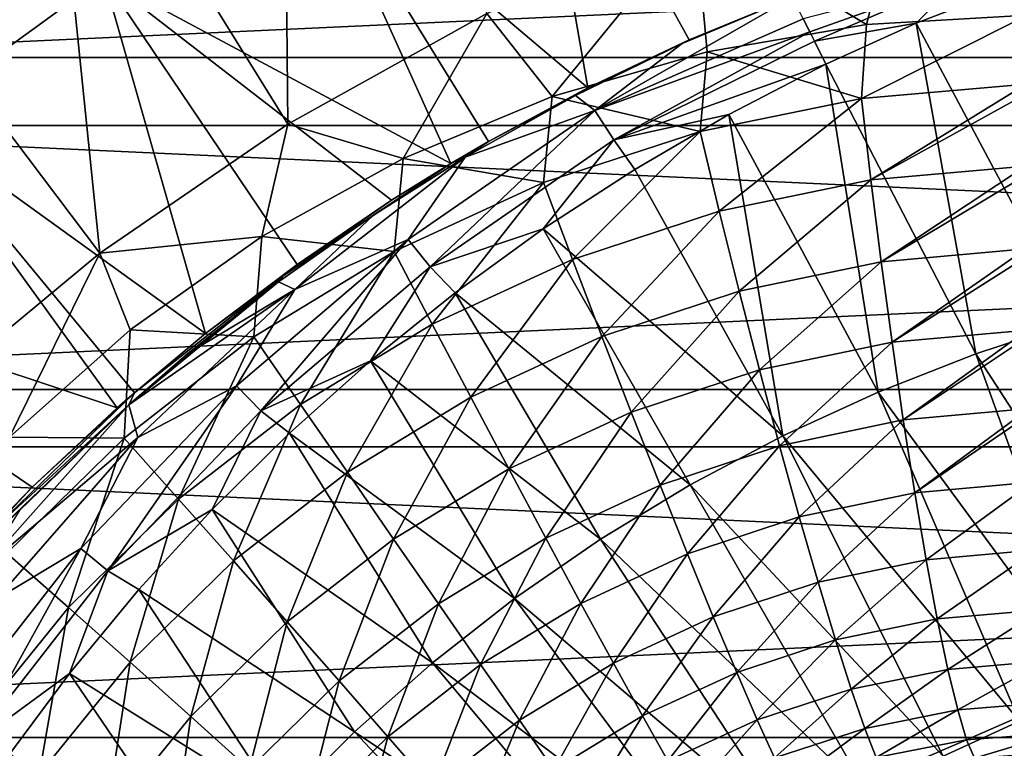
# Model space of a CAD drawing. Header units: metres. Extents: x -22 to 22, y 0 to 204.
# Tile 396 of 497: x -8.26 to -3.07, y 189.43 to 193.27. Entities that reach past the tile are written whole.
import ezdxf

# ---------------------------------------------------------------- set-up
doc = ezdxf.new("R2010")
doc.units = ezdxf.units.M
doc.layers.add('solid_002_SW0002', color=7, linetype='CONTINUOUS')
doc.layers.add('solid_002_SW0002_01', color=7, linetype='CONTINUOUS')

msp = doc.modelspace()

# ---------------------------------------------------------------- linework, layer by layer
at = {"layer": 'solid_002_SW0002'}
for points in [[(-8.119867, 194.774033, 256.18338), (-6.875218, 195.4673, 256.18338), (-6.849035, 192.721573, 257.159729)], [(-6.875218, 195.4673, 256.18338), (-5.799185, 193.306335, 257.159729), (-6.849035, 192.721573, 257.159729)], [(-9.295239, 193.968887, 256.18338), (-8.119867, 194.774033, 256.18338), (-7.840451, 192.042435, 257.159729)], [(-8.119867, 194.774033, 256.18338), (-6.849035, 192.721573, 257.159729), (-7.840451, 192.042435, 257.159729)], [(-5.578946, 194.702744, 260.218903), (-6.726396, 194.149719, 260.218903), (-5.266005, 192.913757, 261.008514)], [(-5.578946, 194.702744, 260.218903), (-4.731208, 193.167328, 261.001404), (-4.187699, 193.392197, 260.995087)], [(-5.578946, 194.702744, 260.218903), (-5.266005, 192.913757, 261.008514), (-4.731208, 193.167328, 261.001404)], [(-10.158989, 194.434921, 259.092072), (-8.849788, 192.746872, 260.218903), (-7.819614, 193.496017, 260.218903)], [(16.75897, 194.314438, 0.72), (-16.75897, 194.314438, 0.72), (-17.854202, 192.715088, 0.72)], [(-6.726396, 194.149719, 260.218903), (-7.819614, 193.496017, 260.218903), (-5.989518, 192.515289, 261.019623)], [(-6.726396, 194.149719, 260.218903), (-5.790395, 192.631653, 261.016388), (-5.266005, 192.913757, 261.008514)], [(-6.726396, 194.149719, 260.218903), (-5.989518, 192.515289, 261.019623), (-5.790395, 192.631653, 261.016388)], [(-4.699859, 193.791733, 257.159729), (-3.560435, 194.17363, 257.159729), (-3.796984, 193.248993, 257.448395)], [(-3.560435, 194.17363, 257.159729), (-2.947578, 193.297943, 257.512665), (-3.796984, 193.248993, 257.448395)], [(-9.429293, 193.483963, 20.504189), (-9.257769, 193.268875, 20.27054), (-8.10027, 194.104187, 20.27054)], [(-8.424455, 193.596039, 20), (-8.10027, 194.104187, 20.27054), (-9.257769, 193.268875, 20.27054)], [(-9.295239, 193.968887, 256.18338), (-7.840451, 192.042435, 257.159729), (-8.764975, 191.274719, 257.159729)], [(-5.799185, 193.306335, 257.159729), (-4.699859, 193.791733, 257.159729), (-5.454095, 192.868286, 257.355133)], [(-4.699859, 193.791733, 257.159729), (-4.636299, 193.104797, 257.395752), (-5.454095, 192.868286, 257.355133)], [(-4.699859, 193.791733, 257.159729), (-3.796984, 193.248993, 257.448395), (-4.636299, 193.104797, 257.395752)], [(-7.819614, 193.496017, 260.218903), (-8.849788, 192.746872, 260.218903), (-7.282908, 191.617249, 261.045044)], [(-7.819614, 193.496017, 260.218903), (-6.302615, 192.32132, 261.025055), (-5.989518, 192.515289, 261.019623)], [(-7.819614, 193.496017, 260.218903), (-6.8005, 191.982895, 261.034668), (-6.302615, 192.32132, 261.025055)], [(-7.819614, 193.496017, 260.218903), (-7.282908, 191.617249, 261.045044), (-6.8005, 191.982895, 261.034668)], [(-4.095428, 193.209, 261.054779), (-3.297939, 193.4944, 261.027771), (-4.130065, 193.278351, 261.037842)], [(-4.095428, 193.209, 261.054779), (-4.071076, 193.159866, 261.062927), (-3.297939, 193.4944, 261.027771)], [(-4.071076, 193.159866, 261.062927), (-3.534873, 193.255081, 261.04718), (-3.297939, 193.4944, 261.027771)], [(-3.297939, 193.4944, 261.027771), (-3.534873, 193.255081, 261.04718), (-3.046626, 193.443588, 261.027283)], [(-2.695477, 191.683792, 261.034546), (-3.046626, 193.443588, 261.027283), (-3.534873, 193.255081, 261.04718)], [(-5.229446, 192.794159, 261.065613), (-4.130065, 193.278351, 261.037842), (-4.187699, 193.392197, 260.995087)], [(-4.768134, 193.147446, 261.003296), (-5.229446, 192.794159, 261.065613), (-4.187699, 193.392197, 260.995087)], [(-4.768134, 193.147446, 261.003296), (-4.187699, 193.392197, 260.995087), (-4.731208, 193.167328, 261.001404)], [(-6.849035, 192.721573, 257.159729), (-5.799185, 193.306335, 257.159729), (-6.240708, 192.541809, 257.32724)], [(-5.799185, 193.306335, 257.159729), (-5.454095, 192.868286, 257.355133), (-6.240708, 192.541809, 257.32724)], [(-5.229446, 192.794159, 261.065613), (-4.095428, 193.209, 261.054779), (-4.130065, 193.278351, 261.037842)], [(-4.071076, 193.159866, 261.062927), (-4.011997, 193.039307, 261.069824), (-3.534873, 193.255081, 261.04718)], [(-3.220101, 191.510849, 261.057343), (-3.534873, 193.255081, 261.04718), (-4.011997, 193.039307, 261.069824)], [(-3.822372, 192.858353, 257.544586), (-3.796984, 193.248993, 257.448395), (-2.947578, 193.297943, 257.512665)], [(-3.822372, 192.858353, 257.544586), (-2.947578, 193.297943, 257.512665), (-2.954706, 192.932877, 257.605988)], [(-3.220101, 191.510849, 261.057343), (-2.695477, 191.683792, 261.034546), (-3.534873, 193.255081, 261.04718)], [(-5.130104, 192.639145, 261.115845), (-4.095428, 193.209, 261.054779), (-5.229446, 192.794159, 261.065613)], [(-5.130104, 192.639145, 261.115845), (-4.071076, 193.159866, 261.062927), (-4.095428, 193.209, 261.054779)], [(-3.822372, 192.858353, 257.544586), (-4.636299, 193.104797, 257.395752), (-3.796984, 193.248993, 257.448395)], [(-4.768134, 193.147446, 261.003296), (-4.731208, 193.167328, 261.001404), (-5.266005, 192.913757, 261.008514)], [(-5.130104, 192.639145, 261.115845), (-4.011997, 193.039307, 261.069824), (-4.071076, 193.159866, 261.062927)], [(-4.674521, 192.684448, 257.495239), (-5.454095, 192.868286, 257.355133), (-4.636299, 193.104797, 257.395752)], [(-4.768134, 193.147446, 261.003296), (-5.266005, 192.913757, 261.008514), (-5.331019, 192.873291, 261.012634)], [(-4.768134, 193.147446, 261.003296), (-5.331019, 192.873291, 261.012634), (-5.229446, 192.794159, 261.065613)], [(-3.822372, 192.858353, 257.544586), (-4.674521, 192.684448, 257.495239), (-4.636299, 193.104797, 257.395752)], [(-5.130104, 192.639145, 261.115845), (-4.522188, 192.773224, 261.09787), (-4.011997, 193.039307, 261.069824)], [(-4.522188, 192.773224, 261.09787), (-3.734998, 191.308762, 261.083984), (-4.011997, 193.039307, 261.069824)], [(-3.734998, 191.308762, 261.083984), (-3.220101, 191.510849, 261.057343), (-4.011997, 193.039307, 261.069824)], [(-5.331019, 192.873291, 261.012634), (-5.266005, 192.913757, 261.008514), (-5.790395, 192.631653, 261.016388)], [(-3.77315, 192.428726, 257.59552), (-3.822372, 192.858353, 257.544586), (-2.954706, 192.932877, 257.605988)], [(-3.77315, 192.428726, 257.59552), (-2.954706, 192.932877, 257.605988), (-2.955414, 192.879974, 257.61554)], [(-5.499576, 192.413971, 257.458557), (-6.240708, 192.541809, 257.32724), (-5.454095, 192.868286, 257.355133)], [(-5.331019, 192.873291, 261.012634), (-5.790395, 192.631653, 261.016388), (-5.91322, 192.548172, 261.023926)], [(-5.331019, 192.873291, 261.012634), (-5.91322, 192.548172, 261.023926), (-5.229446, 192.794159, 261.065613)], [(-4.674521, 192.684448, 257.495239), (-5.499576, 192.413971, 257.458557), (-5.454095, 192.868286, 257.355133)], [(-4.573238, 192.264145, 257.546936), (-4.674521, 192.684448, 257.495239), (-3.822372, 192.858353, 257.544586)], [(-3.77315, 192.428726, 257.59552), (-4.573238, 192.264145, 257.546936), (-3.822372, 192.858353, 257.544586)], [(-3.77315, 192.428726, 257.59552), (-2.955414, 192.879974, 257.61554), (-2.95819, 192.500351, 257.656006)], [(-5.91322, 192.548172, 261.023926), (-6.213626, 192.114532, 261.141266), (-5.229446, 192.794159, 261.065613)], [(-6.098504, 191.970444, 261.190308), (-5.229446, 192.794159, 261.065613), (-6.213626, 192.114532, 261.141266)], [(-6.098504, 191.970444, 261.190308), (-5.130104, 192.639145, 261.115845), (-5.229446, 192.794159, 261.065613)], [(-8.849788, 192.746872, 260.218903), (-9.808611, 191.908356, 260.218903), (-7.749052, 191.225372, 261.055756)], [(-8.849788, 192.746872, 260.218903), (-7.65717, 191.305786, 261.053619), (-7.282908, 191.617249, 261.045044)], [(-8.849788, 192.746872, 260.218903), (-7.749052, 191.225372, 261.055756), (-7.65717, 191.305786, 261.053619)], [(-5.130104, 192.639145, 261.115845), (-5.019216, 192.483307, 261.129242), (-4.522188, 192.773224, 261.09787)], [(-4.522188, 192.773224, 261.09787), (-5.019216, 192.483307, 261.129242), (-4.238015, 191.078064, 261.11438)], [(-4.522188, 192.773224, 261.09787), (-4.238015, 191.078064, 261.11438), (-3.734998, 191.308762, 261.083984)], [(17.854202, 192.715088, 0.72), (-17.854202, 192.715088, 0.72), (-18.79812, 191.021088, 0.72)], [(-7.840451, 192.042435, 257.159729), (-6.849035, 192.721573, 257.159729), (-6.985918, 192.129898, 257.312317)], [(-6.849035, 192.721573, 257.159729), (-6.240708, 192.541809, 257.32724), (-6.985918, 192.129898, 257.312317)], [(-5.347713, 192.009262, 257.510895), (-5.499576, 192.413971, 257.458557), (-4.674521, 192.684448, 257.495239)], [(-4.573238, 192.264145, 257.546936), (-5.347713, 192.009262, 257.510895), (-4.674521, 192.684448, 257.495239)], [(-6.098504, 191.970444, 261.190308), (-5.501379, 192.169891, 261.16391), (-5.130104, 192.639145, 261.115845)], [(-5.91322, 192.548172, 261.023926), (-5.790395, 192.631653, 261.016388), (-5.989518, 192.515289, 261.019623)], [(-5.130104, 192.639145, 261.115845), (-5.501379, 192.169891, 261.16391), (-5.019216, 192.483307, 261.129242)], [(-6.287404, 192.050781, 257.435059), (-6.985918, 192.129898, 257.312317), (-6.240708, 192.541809, 257.32724)], [(-5.91322, 192.548172, 261.023926), (-6.812374, 191.84993, 261.103149), (-6.213626, 192.114532, 261.141266)], [(-6.397093, 192.242889, 261.034668), (-6.812374, 191.84993, 261.103149), (-5.91322, 192.548172, 261.023926)], [(-6.397093, 192.242889, 261.034668), (-5.91322, 192.548172, 261.023926), (-5.989518, 192.515289, 261.019623)], [(-5.499576, 192.413971, 257.458557), (-6.287404, 192.050781, 257.435059), (-6.240708, 192.541809, 257.32724)], [(-6.874506, 191.921219, 261.039307), (-5.989518, 192.515289, 261.019623), (-6.302615, 192.32132, 261.025055)], [(-6.874506, 191.921219, 261.039307), (-6.397093, 192.242889, 261.034668), (-5.989518, 192.515289, 261.019623)], [(-5.019216, 192.483307, 261.129242), (-5.501379, 192.169891, 261.16391), (-4.238015, 191.078064, 261.11438)], [(-3.719338, 191.996826, 257.583466), (-3.77315, 192.428726, 257.59552), (-2.95819, 192.500351, 257.656006)], [(-3.719338, 191.996826, 257.583466), (-2.95819, 192.500351, 257.656006), (-2.958259, 192.451538, 257.657715)], [(-4.468018, 191.841782, 257.535583), (-4.573238, 192.264145, 257.546936), (-3.77315, 192.428726, 257.59552)], [(-3.719338, 191.996826, 257.583466), (-4.468018, 191.841782, 257.535583), (-3.77315, 192.428726, 257.59552)], [(-3.719338, 191.996826, 257.583466), (-2.958259, 192.451538, 257.657715), (-2.95651, 192.065125, 257.643127)], [(-6.087204, 191.66774, 257.487854), (-6.287404, 192.050781, 257.435059), (-5.499576, 192.413971, 257.458557)], [(-5.347713, 192.009262, 257.510895), (-6.087204, 191.66774, 257.487854), (-5.499576, 192.413971, 257.458557)], [(-6.874506, 191.921219, 261.039307), (-6.302615, 192.32132, 261.025055), (-6.8005, 191.982895, 261.034668)], [(-6.397093, 192.242889, 261.034668), (-6.897372, 191.89003, 261.047333), (-6.812374, 191.84993, 261.103149)], [(-6.874506, 191.921219, 261.039307), (-6.897372, 191.89003, 261.047333), (-6.397093, 192.242889, 261.034668)], [(-5.192601, 191.602554, 257.500153), (-5.347713, 192.009262, 257.510895), (-4.573238, 192.264145, 257.546936)], [(-4.468018, 191.841782, 257.535583), (-5.192601, 191.602554, 257.500153), (-4.573238, 192.264145, 257.546936)], [(-6.098504, 191.970444, 261.190308), (-5.966893, 191.833313, 261.201813), (-5.501379, 192.169891, 261.16391)], [(-5.501379, 192.169891, 261.16391), (-5.966893, 191.833313, 261.201813), (-4.726892, 190.81926, 261.148499)], [(-5.501379, 192.169891, 261.16391), (-4.726892, 190.81926, 261.148499), (-4.238015, 191.078064, 261.11438)], [(-7.840451, 192.042435, 257.159729), (-6.985918, 192.129898, 257.312317), (-7.68079, 191.637344, 257.310638)], [(-7.028069, 191.599792, 257.425049), (-7.68079, 191.637344, 257.310638), (-6.985918, 192.129898, 257.312317)], [(-6.812374, 191.84993, 261.103149), (-7.120503, 191.341782, 261.230164), (-6.213626, 192.114532, 261.141266)], [(-6.990776, 191.210159, 261.277771), (-6.213626, 192.114532, 261.141266), (-7.120503, 191.341782, 261.230164)], [(-6.287404, 192.050781, 257.435059), (-7.028069, 191.599792, 257.425049), (-6.985918, 192.129898, 257.312317)], [(-6.990776, 191.210159, 261.277771), (-6.098504, 191.970444, 261.190308), (-6.213626, 192.114532, 261.141266)], [(-3.662069, 191.571716, 257.508667), (-3.719338, 191.996826, 257.583466), (-2.95651, 192.065125, 257.643127)], [(-3.662069, 191.571716, 257.508667), (-2.95651, 192.065125, 257.643127), (-2.956054, 192.021469, 257.638336)], [(-8.764975, 191.274719, 257.159729), (-7.840451, 192.042435, 257.159729), (-8.316499, 191.070526, 257.322144)], [(-7.840451, 192.042435, 257.159729), (-7.68079, 191.637344, 257.310638), (-8.316499, 191.070526, 257.322144)], [(-6.782519, 191.244156, 257.47818), (-7.028069, 191.599792, 257.425049), (-6.287404, 192.050781, 257.435059)], [(-6.087204, 191.66774, 257.487854), (-6.782519, 191.244156, 257.47818), (-6.287404, 192.050781, 257.435059)], [(-5.884424, 191.282547, 257.47757), (-6.087204, 191.66774, 257.487854), (-5.347713, 192.009262, 257.510895)], [(-5.192601, 191.602554, 257.500153), (-5.884424, 191.282547, 257.47757), (-5.347713, 192.009262, 257.510895)], [(-3.662069, 191.571716, 257.508667), (-2.956054, 192.021469, 257.638336), (-2.949701, 191.636368, 257.567566)], [(-6.874506, 191.921219, 261.039307), (-6.8005, 191.982895, 261.034668), (-7.282908, 191.617249, 261.045044)], [(-6.990776, 191.210159, 261.277771), (-6.413534, 191.47377, 261.242859), (-6.098504, 191.970444, 261.190308)], [(-6.098504, 191.970444, 261.190308), (-6.413534, 191.47377, 261.242859), (-5.966893, 191.833313, 261.201813)], [(-4.361078, 191.426254, 257.461456), (-4.468018, 191.841782, 257.535583), (-3.719338, 191.996826, 257.583466)], [(-3.662069, 191.571716, 257.508667), (-4.361078, 191.426254, 257.461456), (-3.719338, 191.996826, 257.583466)], [(-9.808611, 191.908356, 260.218903), (-8.197791, 190.807877, 261.066711), (-7.749052, 191.225372, 261.055756)], [(-9.808611, 191.908356, 260.218903), (-8.626859, 190.365082, 261.078156), (-8.197791, 190.807877, 261.066711)], [(-6.874506, 191.921219, 261.039307), (-7.65717, 191.305786, 261.053619), (-7.687355, 191.242249, 261.07254)], [(-6.874506, 191.921219, 261.039307), (-7.687355, 191.242249, 261.07254), (-6.897372, 191.89003, 261.047333)], [(-6.874506, 191.921219, 261.039307), (-7.282908, 191.617249, 261.045044), (-7.65717, 191.305786, 261.053619)], [(-7.687355, 191.242249, 261.07254), (-7.376034, 191.512039, 261.061676), (-6.897372, 191.89003, 261.047333)], [(-6.897372, 191.89003, 261.047333), (-7.376034, 191.512039, 261.061676), (-6.812374, 191.84993, 261.103149)], [(-7.687355, 191.242249, 261.07254), (-7.640488, 191.069794, 261.194214), (-6.812374, 191.84993, 261.103149)], [(-7.376034, 191.512039, 261.061676), (-7.687355, 191.242249, 261.07254), (-6.812374, 191.84993, 261.103149)], [(-6.812374, 191.84993, 261.103149), (-7.640488, 191.069794, 261.194214), (-7.120503, 191.341782, 261.230164)], [(-5.966893, 191.833313, 261.201813), (-6.413534, 191.47377, 261.242859), (-5.199363, 190.532913, 261.186249)], [(-5.966893, 191.833313, 261.201813), (-5.199363, 190.532913, 261.186249), (-4.726892, 190.81926, 261.148499)], [(-5.037505, 191.202408, 257.426544), (-5.192601, 191.602554, 257.500153), (-4.468018, 191.841782, 257.535583)], [(-4.361078, 191.426254, 257.461456), (-5.037505, 191.202408, 257.426544), (-4.468018, 191.841782, 257.535583)], [(-6.534996, 190.886078, 257.46817), (-6.782519, 191.244156, 257.47818), (-6.087204, 191.66774, 257.487854)], [(-5.884424, 191.282547, 257.47757), (-6.534996, 190.886078, 257.46817), (-6.087204, 191.66774, 257.487854)], [(-2.157796, 189.873917, 261.077667), (-2.695477, 191.683792, 261.034546), (-3.220101, 191.510849, 261.057343)], [(-7.712159, 191.066788, 257.428619), (-8.316499, 191.070526, 257.322144), (-7.68079, 191.637344, 257.310638)], [(-7.028069, 191.599792, 257.425049), (-7.712159, 191.066788, 257.428619), (-7.68079, 191.637344, 257.310638)], [(-7.424944, 190.743896, 257.481903), (-7.712159, 191.066788, 257.428619), (-7.028069, 191.599792, 257.425049)], [(-6.782519, 191.244156, 257.47818), (-7.424944, 190.743896, 257.481903), (-7.028069, 191.599792, 257.425049)], [(-5.683336, 190.903351, 257.404388), (-5.884424, 191.282547, 257.47757), (-5.192601, 191.602554, 257.500153)], [(-5.037505, 191.202408, 257.426544), (-5.683336, 190.903351, 257.404388), (-5.192601, 191.602554, 257.500153)], [(-3.60255, 191.162369, 257.372711), (-3.662069, 191.571716, 257.508667), (-2.949701, 191.636368, 257.567566)], [(-3.60255, 191.162369, 257.372711), (-2.949701, 191.636368, 257.567566), (-2.948845, 191.598602, 257.5578)], [(-3.60255, 191.162369, 257.372711), (-2.948845, 191.598602, 257.5578), (-2.937907, 191.223099, 257.430969)], [(-4.25467, 191.026337, 257.32608), (-4.361078, 191.426254, 257.461456), (-3.662069, 191.571716, 257.508667)], [(-3.60255, 191.162369, 257.372711), (-4.25467, 191.026337, 257.32608), (-3.662069, 191.571716, 257.508667)], [(-2.577769, 189.735474, 261.095917), (-3.220101, 191.510849, 261.057343), (-3.734998, 191.308762, 261.083984)], [(-2.157796, 189.873917, 261.077667), (-3.220101, 191.510849, 261.057343), (-2.577769, 189.735474, 261.095917)], [(-6.990776, 191.210159, 261.277771), (-6.840455, 191.092209, 261.287018), (-6.413534, 191.47377, 261.242859)], [(-6.413534, 191.47377, 261.242859), (-6.840455, 191.092209, 261.287018), (-5.65326, 190.219681, 261.227539)], [(-6.413534, 191.47377, 261.242859), (-5.65326, 190.219681, 261.227539), (-5.199363, 190.532913, 261.186249)], [(-4.885694, 190.817245, 257.291626), (-5.037505, 191.202408, 257.426544), (-4.361078, 191.426254, 257.461456)], [(-4.25467, 191.026337, 257.32608), (-4.885694, 190.817245, 257.291626), (-4.361078, 191.426254, 257.461456)], [(-7.640488, 191.069794, 261.194214), (-7.941491, 190.484375, 261.331635), (-7.120503, 191.341782, 261.230164)], [(-7.798549, 190.366577, 261.377625), (-7.120503, 191.341782, 261.230164), (-7.941491, 190.484375, 261.331635)], [(-7.798549, 190.366577, 261.377625), (-6.990776, 191.210159, 261.277771), (-7.120503, 191.341782, 261.230164)], [(-8.429692, 190.560318, 261.077393), (-7.65717, 191.305786, 261.053619), (-8.197791, 190.807877, 261.066711)], [(-8.429692, 190.560318, 261.077393), (-7.687355, 191.242249, 261.07254), (-7.65717, 191.305786, 261.053619)], [(-8.197791, 190.807877, 261.066711), (-7.65717, 191.305786, 261.053619), (-7.749052, 191.225372, 261.055756)], [(-6.290711, 190.533081, 257.395264), (-6.534996, 190.886078, 257.46817), (-5.884424, 191.282547, 257.47757)], [(-5.683336, 190.903351, 257.404388), (-6.290711, 190.533081, 257.395264), (-5.884424, 191.282547, 257.47757)], [(-2.989955, 189.573715, 261.117218), (-3.734998, 191.308762, 261.083984), (-4.238015, 191.078064, 261.11438)], [(-2.577769, 189.735474, 261.095917), (-3.734998, 191.308762, 261.083984), (-2.989955, 189.573715, 261.117218)], [(-8.459308, 190.375244, 261.176331), (-7.640488, 191.069794, 261.194214), (-7.687355, 191.242249, 261.07254)], [(-8.459308, 190.375244, 261.176331), (-7.687355, 191.242249, 261.07254), (-8.265163, 190.684784, 261.0961)], [(-7.687355, 191.242249, 261.07254), (-8.458663, 190.502777, 261.090363), (-8.265163, 190.684784, 261.0961)], [(-8.429692, 190.560318, 261.077393), (-8.458663, 190.502777, 261.090363), (-7.687355, 191.242249, 261.07254)], [(-7.136254, 190.418091, 257.472076), (-7.424944, 190.743896, 257.481903), (-6.782519, 191.244156, 257.47818)], [(-6.534996, 190.886078, 257.46817), (-7.136254, 190.418091, 257.472076), (-6.782519, 191.244156, 257.47818)], [(-7.798549, 190.366577, 261.377625), (-7.247402, 190.689667, 261.334259), (-6.990776, 191.210159, 261.277771)], [(-6.990776, 191.210159, 261.277771), (-7.247402, 190.689667, 261.334259), (-6.840455, 191.092209, 261.287018)], [(-5.488176, 190.538101, 257.269836), (-5.683336, 190.903351, 257.404388), (-5.037505, 191.202408, 257.426544)], [(-4.885694, 190.817245, 257.291626), (-5.488176, 190.538101, 257.269836), (-5.037505, 191.202408, 257.426544)], [(-3.542034, 190.777405, 257.178467), (-3.60255, 191.162369, 257.372711), (-2.937907, 191.223099, 257.430969)], [(-3.542034, 190.777405, 257.178467), (-2.937907, 191.223099, 257.430969), (-2.936781, 191.191681, 257.417755)], [(-3.542034, 190.777405, 257.178467), (-2.936781, 191.191681, 257.417755), (-2.921377, 190.834045, 257.236145)], [(-4.151036, 190.650421, 257.132324), (-4.25467, 191.026337, 257.32608), (-3.60255, 191.162369, 257.372711)], [(-3.542034, 190.777405, 257.178467), (-4.151036, 190.650421, 257.132324), (-3.60255, 191.162369, 257.372711)], [(-6.840455, 191.092209, 261.287018), (-7.247402, 190.689667, 261.334259), (-6.086611, 189.880402, 261.272217)], [(-6.840455, 191.092209, 261.287018), (-6.086611, 189.880402, 261.272217), (-5.65326, 190.219681, 261.227539)], [(-3.392634, 189.389069, 261.141571), (-4.238015, 191.078064, 261.11438), (-4.726892, 190.81926, 261.148499)], [(-2.989955, 189.573715, 261.117218), (-4.238015, 191.078064, 261.11438), (-3.392634, 189.389069, 261.141571)], [(18.79812, 191.021088, 0.72), (-18.79812, 191.021088, 0.72), (-19.582014, 189.245132, 0.72)], [(-8.459308, 190.375244, 261.176331), (-8.387949, 190.217224, 261.296234), (-7.640488, 191.069794, 261.194214)], [(-7.640488, 191.069794, 261.194214), (-8.387949, 190.217224, 261.296234), (-7.941491, 190.484375, 261.331635)], [(-7.712159, 191.066788, 257.428619), (-8.330933, 190.458481, 257.44577), (-8.316499, 191.070526, 257.322144)], [(-8.006373, 190.173141, 257.499023), (-8.330933, 190.458481, 257.44577), (-7.712159, 191.066788, 257.428619)], [(-7.424944, 190.743896, 257.481903), (-8.006373, 190.173141, 257.499023), (-7.712159, 191.066788, 257.428619)], [(-4.740365, 190.4552, 257.098267), (-4.885694, 190.817245, 257.291626), (-4.25467, 191.026337, 257.32608)], [(-4.151036, 190.650421, 257.132324), (-4.740365, 190.4552, 257.098267), (-4.25467, 191.026337, 257.32608)], [(-6.852169, 190.096222, 257.399353), (-7.136254, 190.418091, 257.472076), (-6.534996, 190.886078, 257.46817)], [(-6.290711, 190.533081, 257.395264), (-6.852169, 190.096222, 257.399353), (-6.534996, 190.886078, 257.46817)], [(-6.054814, 190.192627, 257.261017), (-6.290711, 190.533081, 257.395264), (-5.683336, 190.903351, 257.404388)], [(-5.488176, 190.538101, 257.269836), (-6.054814, 190.192627, 257.261017), (-5.683336, 190.903351, 257.404388)], [(-5.303054, 190.194519, 257.076782), (-5.488176, 190.538101, 257.269836), (-4.885694, 190.817245, 257.291626)], [(-4.740365, 190.4552, 257.098267), (-5.303054, 190.194519, 257.076782), (-4.885694, 190.817245, 257.291626)], [(-3.783996, 189.181915, 261.168884), (-4.726892, 190.81926, 261.148499), (-5.199363, 190.532913, 261.186249)], [(-3.392634, 189.389069, 261.141571), (-4.726892, 190.81926, 261.148499), (-3.783996, 189.181915, 261.168884)], [(-3.481796, 190.424942, 256.930023), (-3.542034, 190.777405, 257.178467), (-2.921377, 190.834045, 257.236145)], [(-3.481796, 190.424942, 256.930023), (-2.921377, 190.834045, 257.236145), (-2.900458, 190.477371, 256.987274)], [(-8.429692, 190.560318, 261.077393), (-8.197791, 190.807877, 261.066711), (-8.626859, 190.365082, 261.078156)], [(-4.052359, 190.306458, 256.884247), (-4.151036, 190.650421, 257.132324), (-3.542034, 190.777405, 257.178467)], [(-3.481796, 190.424942, 256.930023), (-4.052359, 190.306458, 256.884247), (-3.542034, 190.777405, 257.178467)], [(-7.680692, 189.884308, 257.489197), (-8.006373, 190.173141, 257.499023), (-7.424944, 190.743896, 257.481903)], [(-7.136254, 190.418091, 257.472076), (-7.680692, 189.884308, 257.489197), (-7.424944, 190.743896, 257.481903)], [(-7.798549, 190.366577, 261.377625), (-7.634249, 190.267075, 261.384583), (-7.247402, 190.689667, 261.334259)], [(-7.247402, 190.689667, 261.334259), (-7.634249, 190.267075, 261.384583), (-6.497746, 189.516205, 261.32019)], [(-7.247402, 190.689667, 261.334259), (-6.497746, 189.516205, 261.32019), (-6.086611, 189.880402, 261.272217)], [(-4.60458, 190.123886, 256.850494), (-4.740365, 190.4552, 257.098267), (-4.151036, 190.650421, 257.132324)], [(-4.052359, 190.306458, 256.884247), (-4.60458, 190.123886, 256.850494), (-4.151036, 190.650421, 257.132324)], [(-6.578673, 189.785095, 257.265228), (-6.852169, 190.096222, 257.399353), (-6.290711, 190.533081, 257.395264)], [(-6.054814, 190.192627, 257.261017), (-6.578673, 189.785095, 257.265228), (-6.290711, 190.533081, 257.395264)], [(-5.832272, 189.871857, 257.068176), (-6.054814, 190.192627, 257.261017), (-5.488176, 190.538101, 257.269836)], [(-5.303054, 190.194519, 257.076782), (-5.832272, 189.871857, 257.068176), (-5.488176, 190.538101, 257.269836)], [(-4.162228, 188.952698, 261.199097), (-5.199363, 190.532913, 261.186249), (-5.65326, 190.219681, 261.227539)], [(-3.783996, 189.181915, 261.168884), (-5.199363, 190.532913, 261.186249), (-4.162228, 188.952698, 261.199097)], [(-8.387949, 190.217224, 261.296234), (-8.669286, 189.551712, 261.44455), (-7.941491, 190.484375, 261.331635)], [(-8.514674, 189.448898, 261.488708), (-7.941491, 190.484375, 261.331635), (-8.669286, 189.551712, 261.44455)], [(-8.006373, 190.173141, 257.499023), (-8.519274, 189.53891, 257.529327), (-8.330933, 190.458481, 257.44577)], [(-8.514674, 189.448898, 261.488708), (-7.798549, 190.366577, 261.377625), (-7.941491, 190.484375, 261.331635)], [(-5.131871, 189.879837, 256.829285), (-5.303054, 190.194519, 257.076782), (-4.740365, 190.4552, 257.098267)], [(-4.60458, 190.123886, 256.850494), (-5.131871, 189.879837, 256.829285), (-4.740365, 190.4552, 257.098267)], [(-3.423105, 190.112381, 256.632629), (-3.481796, 190.424942, 256.930023), (-2.900458, 190.477371, 256.987274)], [(-3.423105, 190.112381, 256.632629), (-2.900458, 190.477371, 256.987274), (-2.875592, 190.160614, 256.689545)], [(-7.36075, 189.598053, 257.416504), (-7.680692, 189.884308, 257.489197), (-7.136254, 190.418091, 257.472076)], [(-6.852169, 190.096222, 257.399353), (-7.36075, 189.598053, 257.416504), (-7.136254, 190.418091, 257.472076)], [(-3.960718, 190.001678, 256.587097), (-4.052359, 190.306458, 256.884247), (-3.481796, 190.424942, 256.930023)], [(-3.423105, 190.112381, 256.632629), (-3.960718, 190.001678, 256.587097), (-3.481796, 190.424942, 256.930023)], [(-8.514674, 189.448898, 261.488708), (-7.999794, 189.825058, 261.437836), (-7.798549, 190.366577, 261.377625)], [(-7.798549, 190.366577, 261.377625), (-7.999794, 189.825058, 261.437836), (-7.634249, 190.267075, 261.384583)], [(-4.481199, 189.830292, 256.553589), (-4.60458, 190.123886, 256.850494), (-4.052359, 190.306458, 256.884247)], [(-3.960718, 190.001678, 256.587097), (-4.481199, 189.830292, 256.553589), (-4.052359, 190.306458, 256.884247)], [(-7.634249, 190.267075, 261.384583), (-7.999794, 189.825058, 261.437836), (-6.885348, 189.128479, 261.371277)], [(-7.634249, 190.267075, 261.384583), (-6.885348, 189.128479, 261.371277), (-6.497746, 189.516205, 261.32019)], [(-6.32153, 189.491241, 257.072571), (-6.578673, 189.785095, 257.265228), (-6.054814, 190.192627, 257.261017)], [(-5.832272, 189.871857, 257.068176), (-6.32153, 189.491241, 257.072571), (-6.054814, 190.192627, 257.261017)], [(-4.525594, 188.70195, 261.232117), (-5.65326, 190.219681, 261.227539), (-6.086611, 189.880402, 261.272217)], [(-5.627773, 189.57756, 256.820892), (-5.832272, 189.871857, 257.068176), (-5.303054, 190.194519, 257.076782)], [(-4.162228, 188.952698, 261.199097), (-5.65326, 190.219681, 261.227539), (-4.525594, 188.70195, 261.232117)], [(-5.131871, 189.879837, 256.829285), (-5.627773, 189.57756, 256.820892), (-5.303054, 190.194519, 257.076782)], [(-8.161316, 189.291199, 257.519348), (-8.519274, 189.53891, 257.529327), (-8.006373, 190.173141, 257.499023)], [(-7.680692, 189.884308, 257.489197), (-8.161316, 189.291199, 257.519348), (-8.006373, 190.173141, 257.499023)], [(-3.367198, 189.846329, 256.292511), (-3.423105, 190.112381, 256.632629), (-2.875592, 190.160614, 256.689545)], [(-3.367198, 189.846329, 256.292511), (-2.875592, 190.160614, 256.689545), (-2.847301, 189.890457, 256.349274)], [(-7.053286, 189.320419, 257.28244), (-7.36075, 189.598053, 257.416504), (-6.852169, 190.096222, 257.399353)], [(-6.578673, 189.785095, 257.265228), (-7.053286, 189.320419, 257.28244), (-6.852169, 190.096222, 257.399353)], [(-4.978233, 189.600662, 256.532562), (-5.131871, 189.879837, 256.829285), (-4.60458, 190.123886, 256.850494)], [(-4.481199, 189.830292, 256.553589), (-4.978233, 189.600662, 256.532562), (-4.60458, 190.123886, 256.850494)], [(-3.878043, 189.742493, 256.247101), (-3.960718, 190.001678, 256.587097), (-3.423105, 190.112381, 256.632629)], [(-3.367198, 189.846329, 256.292511), (-3.878043, 189.742493, 256.247101), (-3.423105, 190.112381, 256.632629)], [(-4.372821, 189.580582, 256.213745), (-4.481199, 189.830292, 256.553589), (-3.960718, 190.001678, 256.587097)], [(-3.878043, 189.742493, 256.247101), (-4.372821, 189.580582, 256.213745), (-3.960718, 190.001678, 256.587097)], [(-7.809958, 189.044556, 257.446533), (-8.161316, 189.291199, 257.519348), (-7.680692, 189.884308, 257.489197)], [(-7.36075, 189.598053, 257.416504), (-7.809958, 189.044556, 257.446533), (-7.680692, 189.884308, 257.489197)], [(-4.872515, 188.430374, 261.267914), (-6.086611, 189.880402, 261.272217), (-6.497746, 189.516205, 261.32019)], [(-4.525594, 188.70195, 261.232117), (-6.086611, 189.880402, 261.272217), (-4.872515, 188.430374, 261.267914)], [(-5.445626, 189.315918, 256.524323), (-5.627773, 189.57756, 256.820892), (-5.131871, 189.879837, 256.829285)], [(-4.978233, 189.600662, 256.532562), (-5.445626, 189.315918, 256.524323), (-5.131871, 189.879837, 256.829285)], [(-3.315251, 189.632385, 255.91684), (-3.367198, 189.846329, 256.292511), (-2.847301, 189.890457, 256.349274)], [(-3.315251, 189.632385, 255.91684), (-2.847301, 189.890457, 256.349274), (-2.816183, 189.672562, 255.973572)], [(-6.086154, 189.220856, 256.825409), (-6.32153, 189.491241, 257.072571), (-5.832272, 189.871857, 257.068176)], [(-5.627773, 189.57756, 256.820892), (-6.086154, 189.220856, 256.825409), (-5.832272, 189.871857, 257.068176)], [(-4.845376, 189.3629, 256.192841), (-4.978233, 189.600662, 256.532562), (-4.481199, 189.830292, 256.553589)], [(-4.372821, 189.580582, 256.213745), (-4.845376, 189.3629, 256.192841), (-4.481199, 189.830292, 256.553589)], [(-3.806077, 189.534393, 255.871475), (-3.878043, 189.742493, 256.247101), (-3.367198, 189.846329, 256.292511)], [(-3.315251, 189.632385, 255.91684), (-3.806077, 189.534393, 255.871475), (-3.367198, 189.846329, 256.292511)], [(-8.514674, 189.448898, 261.488708), (-8.342456, 189.364929, 261.493744), (-7.999794, 189.825058, 261.437836)], [(-7.999794, 189.825058, 261.437836), (-8.342456, 189.364929, 261.493744), (-7.248406, 188.718872, 261.425201)], [(-7.999794, 189.825058, 261.437836), (-7.248406, 188.718872, 261.425201), (-6.885348, 189.128479, 261.371277)], [(-6.764777, 189.057236, 257.089844), (-7.053286, 189.320419, 257.28244), (-6.578673, 189.785095, 257.265228)], [(-6.32153, 189.491241, 257.072571), (-6.764777, 189.057236, 257.089844), (-6.578673, 189.785095, 257.265228)], [(-4.281731, 189.380051, 255.838135), (-4.372821, 189.580582, 256.213745), (-3.878043, 189.742493, 256.247101)], [(-3.806077, 189.534393, 255.871475), (-4.281731, 189.380051, 255.838135), (-3.878043, 189.742493, 256.247101)], [(-3.26836, 189.475067, 255.513565), (-3.315251, 189.632385, 255.91684), (-2.816183, 189.672562, 255.973572)], [(-3.26836, 189.475067, 255.513565), (-2.816183, 189.672562, 255.973572), (-2.782893, 189.51152, 255.570389)], [(-3.746334, 189.381729, 255.468094), (-3.806077, 189.534393, 255.871475), (-3.315251, 189.632385, 255.91684)], [(-3.26836, 189.475067, 255.513565), (-3.746334, 189.381729, 255.468094), (-3.315251, 189.632385, 255.91684)], [(-7.472605, 188.804153, 257.312408), (-7.809958, 189.044556, 257.446533), (-7.36075, 189.598053, 257.416504)], [(-7.053286, 189.320419, 257.28244), (-7.472605, 188.804153, 257.312408), (-7.36075, 189.598053, 257.416504)], [(-5.877506, 188.979645, 256.528992), (-6.086154, 189.220856, 256.825409), (-5.627773, 189.57756, 256.820892)], [(-5.445626, 189.315918, 256.524323), (-5.877506, 188.979645, 256.528992), (-5.627773, 189.57756, 256.820892)], [(-5.289668, 189.092438, 256.184723), (-5.445626, 189.315918, 256.524323), (-4.978233, 189.600662, 256.532562)], [(-4.845376, 189.3629, 256.192841), (-5.289668, 189.092438, 256.184723), (-4.978233, 189.600662, 256.532562)], [(-4.736099, 189.171555, 255.817291), (-4.845376, 189.3629, 256.192841), (-4.372821, 189.580582, 256.213745)], [(-4.281731, 189.380051, 255.838135), (-4.736099, 189.171555, 255.817291), (-4.372821, 189.580582, 256.213745)], [(-2.989955, 189.573715, 261.117218), (-3.392634, 189.389069, 261.141571), (-2.24348, 187.841019, 261.19339)], [(-8.161316, 189.291199, 257.519348), (-8.571751, 188.645905, 257.562103), (-8.519274, 189.53891, 257.529327)], [(-5.201653, 188.13884, 261.306305), (-6.497746, 189.516205, 261.32019), (-6.885348, 189.128479, 261.371277)], [(-4.872515, 188.430374, 261.267914), (-6.497746, 189.516205, 261.32019), (-5.201653, 188.13884, 261.306305)], [(-4.209845, 189.23288, 255.434692), (-4.281731, 189.380051, 255.838135), (-3.806077, 189.534393, 255.871475)], [(-3.746334, 189.381729, 255.468094), (-4.209845, 189.23288, 255.434692), (-3.806077, 189.534393, 255.871475)], [(-6.501302, 188.814072, 256.842773), (-6.764777, 189.057236, 257.089844), (-6.32153, 189.491241, 257.072571)], [(-6.086154, 189.220856, 256.825409), (-6.501302, 188.814072, 256.842773), (-6.32153, 189.491241, 257.072571)], [(-3.700073, 189.28772, 255.045471), (-3.746334, 189.381729, 255.468094), (-3.26836, 189.475067, 255.513565)], [(-3.227513, 189.377655, 255.091156), (-3.700073, 189.28772, 255.045471), (-3.26836, 189.475067, 255.513565)], [(-3.227513, 189.377655, 255.091156), (-3.26836, 189.475067, 255.513565), (-2.782893, 189.51152, 255.570389)], [(-3.227513, 189.377655, 255.091156), (-2.782893, 189.51152, 255.570389), (-2.748131, 189.410751, 255.148224)]]:
    msp.add_3dface(points, dxfattribs=at)
at = {"layer": 'solid_002_SW0002_01'}
for points in [[(-18.454901, 193.07457), (-17.323311, 194.728699), (18.454901, 193.07457)], [(-17.323311, 194.728699), (17.323309, 194.728699), (18.454901, 193.07457)], [(16.75897, 194.314438, 0.72), (-17.854202, 192.715088, 0.72), (17.854202, 192.715088, 0.72)], [(-19.429903, 191.322739), (-18.454901, 193.07457), (19.429903, 191.322739)], [(-18.454901, 193.07457), (18.454901, 193.07457), (19.429903, 191.322739)], [(17.854202, 192.715088, 0.72), (-18.79812, 191.021088, 0.72), (18.79812, 191.021088, 0.72)], [(-20.239058, 189.486969), (-19.429903, 191.322739), (20.239056, 189.486969)], [(-19.429903, 191.322739), (19.429903, 191.322739), (20.239056, 189.486969)], [(18.79812, 191.021088, 0.72), (-19.582014, 189.245132, 0.72), (19.582014, 189.245132, 0.72)], [(-20.874525, 187.587189), (-20.239058, 189.486969), (20.874525, 187.587189)], [(-20.239058, 189.486969), (20.239056, 189.486969), (20.874525, 187.587189)]]:
    msp.add_3dface(points, dxfattribs=at)

doc.saveas('drawing.dxf')
